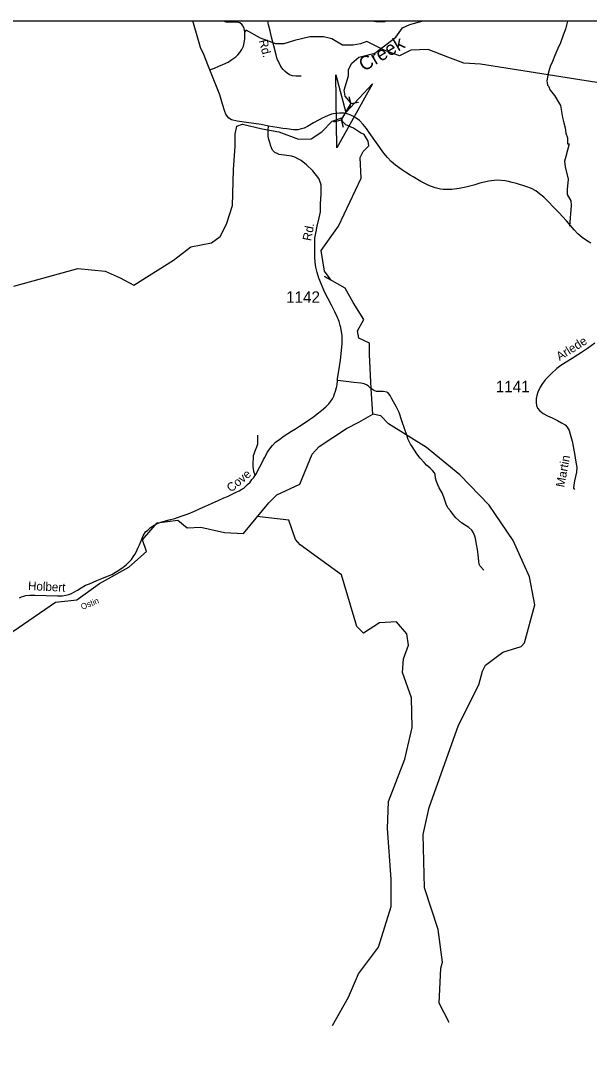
# Model space of a CAD drawing. Extents: x 990631 to 1056237, y 535999 to 585651.
# Drawn here: x 1036665 to 1042892, y 574268 to 585651 of the extents above; entities that cross this region are included whole.
import ezdxf

# ---------------------------------------------------------------- set-up
doc = ezdxf.new("R2010")
doc.units = 0
for name, color, linetype in [('Exist Hydrographic Creek Single Shore', 7, 'Continuous'), ('Exist Hydrographic Creek Single Shore Label', 7, 'Continuous'), ('Exist Hydrographic Misc Water Feature', 7, 'Continuous'), ('Exist Hydrographic River Shore Label', 7, 'Continuous'), ('Exist Road Non-System Type 51', 7, 'Continuous'), ('Exist Road Non-System Type 51 Label', 7, 'Continuous'), ('Exist Road Secondary Structure Culvert Attributed CELL', 7, 'Continuous'), ('Exist Road Secondary Structure Culvert CELL', 7, 'Continuous'), ('Exist Road Secondary Type 51 Attributed', 7, 'Continuous'), ('Exist Road Secondary Type 51 Label', 7, 'Continuous'), ('Exist Road Secondary Type 51 Number Label', 7, 'Continuous'), ('Scratch_Level_3', 7, 'Continuous')]:
    doc.layers.add(name, color=color, linetype=linetype)

msp = doc.modelspace()

# ---------------------------------------------------------------- linework, layer by layer
at = {"layer": 'Exist Hydrographic Creek Single Shore'}
for points in [[(1040189, 584587), (1040216, 584627), (1040237, 584672), (1040274, 584710), (1040280, 584754), (1040220, 584824), (1040208, 584891), (1040256, 585047), (1040256, 585116), (1040293, 585188), (1040370, 585251), (1040542, 585296), (1040663, 585389), (1040772, 585471), (1040846, 585574), (1040927, 585611), (1041073, 585651)], [(1036589, 582744), (1037291, 582939), (1037589, 582908), (1037754, 582835), (1037905, 582754), (1038339, 583031), (1038527, 583175), (1038754, 583220), (1038848, 583290), (1038919, 583423), (1038984, 583629), (1038996, 584019), (1039015, 584278), (1039013, 584410), (1039031, 584497), (1039095, 584519), (1039308, 584468), (1039491, 584434), (1039708, 584354), (1039848, 584360), (1039962, 584436), (1040078, 584550), (1040181, 584590)], [(1040520, 581343), (1040504, 581619), (1040485, 581996), (1040485, 582121), (1040368, 582176), (1040352, 582254), (1040422, 582379), (1040305, 582566), (1040220, 582722), (1039991, 582850), (1040067, 582809), (1039993, 582909), (1039954, 583135), (1040147, 583401), (1040393, 583926), (1040382, 584153), (1040417, 584219), (1040478, 584283), (1040470, 584331), (1040425, 584405), (1040385, 584423), (1040311, 584476), (1040226, 584511), (1040189, 584548), (1040181, 584590)], [(1039106, 580035), (1039383, 580372), (1039470, 580458), (1039721, 580577), (1039856, 580905), (1039934, 580989), (1040235, 581185), (1040368, 581255), (1040520, 581343)], [(1042296, 579253), (1042239, 579562), (1042060, 579960), (1041797, 580346), (1041474, 580680), (1041108, 580977), (1040692, 581238), (1040611, 581325), (1040520, 581343)], [(1040080, 574647), (1040256, 574958), (1040365, 575212), (1040582, 575506), (1040722, 575950), (1040723, 576252), (1040683, 576804), (1040692, 577102), (1040874, 577565), (1040952, 577911), (1040945, 578236), (1040846, 578514), (1040859, 578665), (1040914, 578814), (1040893, 578939), (1040780, 579067), (1040596, 579057), (1040418, 578946), (1040345, 579016), (1040180, 579583), (1039726, 579912), (1039675, 579972), (1039603, 580183), (1039252, 580222)], [(1036250, 578740), (1036695, 579044), (1037045, 579283), (1037280, 579310), (1037529, 579489), (1037849, 579668), (1038044, 579840), (1037997, 579965), (1038161, 580152), (1038387, 580183), (1038488, 580097), (1038636, 580105), (1038896, 580046), (1039106, 580035)]]:
    msp.add_lwpolyline(points, dxfattribs=at)
at = {"layer": 'Exist Hydrographic Misc Water Feature'}
msp.add_lwpolyline([(1041357, 574680), (1041247, 574892), (1041267, 575276), (1041286, 575341), (1041239, 575700), (1041087, 576156), (1041072, 576740), (1041140, 577037), (1041461, 577937), (1041684, 578379), (1041722, 578529), (1041757, 578594), (1041946, 578738), (1042148, 578799), (1042182, 578838), (1042296, 579253)], dxfattribs=at)
at = {"layer": 'Exist Road Non-System Type 51'}
for points in [[(1038732, 585115), (1038786, 585131), (1038835, 585154), (1038880, 585172), (1038937, 585198), (1038977, 585227), (1039020, 585258), (1039043, 585277), (1039064, 585304), (1039087, 585336), (1039104, 585373), (1039114, 585411), (1039119, 585453), (1039119, 585529), (1039113, 585567), (1039101, 585591), (1039086, 585610), (1039063, 585627), (1039037, 585636), (1039015, 585636), (1038961, 585636), (1038915, 585637), (1038905, 585640), (1038895, 585648), (1038893, 585651)], [(1039738, 585045), (1039680, 585046), (1039642, 585048), (1039609, 585061), (1039585, 585076), (1039560, 585096), (1039538, 585119), (1039515, 585150), (1039495, 585191), (1039474, 585231), (1039461, 585280), (1039437, 585377), (1039412, 585471), (1039398, 585542), (1039380, 585606), (1039372, 585651)], [(1040519, 585651), (1040534, 585647), (1040554, 585643), (1040588, 585642), (1040632, 585638), (1040654, 585644), (1040673, 585651)], [(1042657, 585651), (1042655, 585648), (1042631, 585560), (1042608, 585493), (1042578, 585410), (1042550, 585349), (1042515, 585272), (1042491, 585207), (1042465, 585151), (1042450, 585100), (1042443, 585072), (1042434, 585032), (1042428, 584994), (1042431, 584973), (1042434, 584947), (1042445, 584935), (1042465, 584890), (1042513, 584834), (1042579, 584723), (1042599, 584591), (1042613, 584534), (1042627, 584479), (1042637, 584419), (1042654, 584368), (1042654, 584304), (1042673, 584302), (1042637, 584163), (1042622, 584115), (1042628, 584053), (1042660, 583916), (1042650, 583805), (1042650, 583747), (1042690, 583681), (1042695, 583627), (1042677, 583401)], [(1043995, 584816), (1041702, 585175), (1041520, 585188), (1041344, 585253), (1041128, 585338), (1040939, 585331), (1040815, 585266), (1040645, 585331), (1040456, 585423), (1040386, 585397), (1040308, 585383), (1040191, 585383), (1040073, 585455), (1039982, 585475), (1039832, 585475), (1039662, 585436), (1039545, 585397), (1039460, 585397), (1039290, 585462), (1039134, 585547), (1039119, 585529)], [(1041736, 579633), (1041699, 579678), (1041686, 579700), (1041683, 579729), (1041674, 579805), (1041669, 579859), (1041657, 579920), (1041645, 579982), (1041638, 580008), (1041625, 580043), (1041606, 580073), (1041573, 580102), (1041545, 580119), (1041492, 580153), (1041432, 580207), (1041392, 580258), (1041371, 580283), (1041344, 580316), (1041325, 580359), (1041301, 580433), (1041283, 580480), (1041249, 580535), (1041234, 580568), (1041219, 580604), (1041208, 580642), (1041203, 580681), (1041196, 580699), (1041175, 580726), (1041151, 580752), (1041110, 580786), (1041083, 580813), (1041041, 580860), (1041005, 580909), (1040951, 580989), (1040934, 581015), (1040909, 581066), (1040889, 581123), (1040871, 581176), (1040838, 581271), (1040809, 581360), (1040781, 581421), (1040730, 581512), (1040711, 581549), (1040697, 581565), (1040688, 581576), (1040674, 581584), (1040634, 581590), (1040562, 581592), (1040544, 581599), (1040528, 581607), (1040497, 581628), (1040476, 581651), (1040454, 581665), (1040425, 581674), (1040389, 581683), (1040313, 581690), (1040231, 581702), (1040134, 581712)], [(1039260, 581113), (1039260, 581043), (1039257, 581015), (1039246, 580980), (1039230, 580936), (1039219, 580906), (1039212, 580887), (1039210, 580861), (1039208, 580811), (1039207, 580771), (1039210, 580743), (1039215, 580718), (1039228, 580680)]]:
    msp.add_lwpolyline(points, dxfattribs=at)
at = {"layer": 'Exist Road Secondary Structure Culvert Attributed CELL'}
msp.add_lwpolyline([(1040517, 584959), (1040129, 584259), (1040115, 585059), (1040225, 584647)], close=True, dxfattribs=at)
at = {"layer": 'Exist Road Secondary Structure Culvert CELL'}
for p, q in [((1040257, 584822), (1040281, 584740)), ((1040177, 584565), (1040281, 584740)), ((1040364, 584758), (1040281, 584740)), ((1040094, 584546), (1040177, 584565)), ((1040201, 584483), (1040177, 584565))]:
    msp.add_line(p, q, dxfattribs=at)
at = {"layer": 'Exist Road Secondary Type 51 Attributed'}
for points in [[(1039379, 584498), (1039297, 584514), (1039137, 584537), (1039087, 584545), (1039034, 584553), (1038974, 584567), (1038946, 584583), (1038928, 584602), (1038911, 584627), (1038899, 584656), (1038874, 584737), (1038862, 584789), (1038845, 584839), (1038716, 585167), (1038671, 585283), (1038635, 585360), (1038597, 585485), (1038565, 585601), (1038551, 585651)], [(1042908, 583217), (1042861, 583245), (1042816, 583279), (1042769, 583317), (1042727, 583362), (1042643, 583462), (1042560, 583553), (1042506, 583605), (1042442, 583673), (1042396, 583721), (1042348, 583756), (1042307, 583790), (1042258, 583815), (1042198, 583838), (1042096, 583868), (1042047, 583879), (1042006, 583892), (1041972, 583900), (1041889, 583906), (1041849, 583902), (1041791, 583895), (1041744, 583884), (1041694, 583871), (1041629, 583851), (1041540, 583828), (1041467, 583814), (1041388, 583803), (1041330, 583802), (1041291, 583804), (1041262, 583808), (1041204, 583823), (1041136, 583848), (1041049, 583891), (1040964, 583941), (1040932, 583961), (1040880, 583993), (1040834, 584022), (1040769, 584071), (1040724, 584109), (1040682, 584153), (1040643, 584201), (1040480, 584427), (1040451, 584473), (1040414, 584516), (1040376, 584558), (1040350, 584578), (1040311, 584603), (1040281, 584617), (1040242, 584631), (1040208, 584639), (1040158, 584640), (1040114, 584637), (1040068, 584628), (1040024, 584612), (1039967, 584585), (1039934, 584566), (1039872, 584532), (1039807, 584495), (1039768, 584476), (1039727, 584465), (1039699, 584458), (1039651, 584457), (1039579, 584467), (1039534, 584473), (1039473, 584483), (1039379, 584498)], [(1039178, 580599), (1039198, 580627), (1039217, 580650), (1039229, 580667), (1039242, 580686), (1039263, 580725), (1039304, 580806), (1039325, 580847), (1039336, 580865), (1039368, 580928), (1039399, 580974), (1039423, 581000), (1039455, 581035), (1039504, 581069), (1039552, 581104), (1039591, 581130), (1039631, 581158), (1039676, 581182), (1039719, 581211), (1039793, 581260), (1039828, 581283), (1039873, 581314), (1039912, 581345), (1039959, 581383), (1040006, 581423), (1040039, 581456), (1040062, 581484), (1040079, 581511), (1040094, 581541), (1040103, 581567), (1040112, 581594), (1040123, 581636), (1040130, 581666), (1040134, 581712), (1040136, 581732), (1040150, 581816), (1040166, 581934), (1040184, 582114), (1040187, 582204), (1040175, 582267), (1040172, 582293), (1040165, 582315), (1040153, 582359), (1040134, 582401), (1040105, 582465), (1040069, 582538), (1040028, 582613), (1039991, 582683), (1039959, 582762), (1039931, 582831), (1039913, 582893), (1039897, 582954), (1039889, 583008), (1039885, 583063), (1039887, 583137), (1039886, 583178), (1039887, 583270), (1039898, 583325), (1039913, 583402), (1039933, 583494), (1039948, 583560), (1039948, 583650), (1039954, 583747), (1039954, 583796), (1039955, 583829), (1039954, 583851), (1039950, 583875), (1039931, 583925), (1039865, 584008), (1039795, 584074), (1039735, 584120), (1039721, 584129), (1039699, 584139), (1039669, 584158), (1039632, 584167), (1039554, 584178), (1039521, 584184), (1039495, 584187), (1039472, 584197), (1039449, 584207), (1039424, 584234), (1039413, 584261), (1039402, 584288), (1039396, 584306), (1039384, 584352), (1039376, 584387), (1039375, 584421), (1039374, 584453), (1039379, 584498)], [(1042953, 582119), (1042873, 582061), (1042807, 582020), (1042768, 581993), (1042705, 581953), (1042638, 581912), (1042582, 581875), (1042539, 581843), (1042475, 581783), (1042413, 581723), (1042380, 581678), (1042354, 581637), (1042328, 581584), (1042318, 581547), (1042312, 581513), (1042312, 581472), (1042315, 581437), (1042325, 581409), (1042352, 581379), (1042386, 581351), (1042435, 581325), (1042485, 581301), (1042546, 581275), (1042590, 581249), (1042627, 581227), (1042650, 581202), (1042671, 581165), (1042683, 581125), (1042706, 581049), (1042729, 580913), (1042745, 580817), (1042755, 580762), (1042751, 580706), (1042729, 580614), (1042722, 580564), (1042721, 580534), (1042729, 580517)], [(1036651, 579332), (1036673, 579343), (1036698, 579350), (1036720, 579356), (1036766, 579360), (1036820, 579360), (1036942, 579358), (1037068, 579352), (1037118, 579353), (1037158, 579359), (1037190, 579368), (1037221, 579379), (1037245, 579393), (1037288, 579415), (1037327, 579442), (1037374, 579469), (1037418, 579485), (1037500, 579521), (1037554, 579543), (1037615, 579569), (1037662, 579587), (1037703, 579612), (1037741, 579635), (1037786, 579667), (1037822, 579698), (1037857, 579729), (1037877, 579753), (1037896, 579780), (1037915, 579807), (1037932, 579839), (1037947, 579874), (1037966, 579912), (1037984, 579957), (1038006, 580009), (1038033, 580054), (1038056, 580074), (1038087, 580100), (1038118, 580122), (1038164, 580144), (1038201, 580159), (1038249, 580174), (1038292, 580185), (1038351, 580199), (1038423, 580226), (1038498, 580253), (1038569, 580281), (1038631, 580309), (1038687, 580337), (1038753, 580365), (1038828, 580397), (1038889, 580425), (1038929, 580441), (1038975, 580464), (1039026, 580488), (1039056, 580505), (1039086, 580522), (1039107, 580534), (1039126, 580549), (1039147, 580572), (1039178, 580599)]]:
    msp.add_lwpolyline(points, dxfattribs=at)
at = {"layer": 'Scratch_Level_3'}
msp.add_lwpolyline([(1056237, 535999), (990631, 535999), (990631, 585651), (1056237, 585651)], close=True, dxfattribs=at)

# ---------------------------------------------------------------- texts
at = {"layer": 'Exist Hydrographic Creek Single Shore Label'}
msp.add_text('Creek', height=150, rotation=30.4923, dxfattribs=at).set_placement((1040424, 585092))
at = {"layer": 'Exist Hydrographic River Shore Label'}
msp.add_text('Ostin', height=65.6, rotation=22.2135, dxfattribs=at).set_placement((1037339, 579199))
at = {"layer": 'Exist Road Non-System Type 51 Label'}
msp.add_text('Rd.', height=95, rotation=284.3837, dxfattribs=at).set_placement((1039273, 585433))
at = {"layer": 'Exist Road Secondary Type 51 Label'}
for s, rotation, p in [('Rd.', 79.0893, (1039844, 583235)), ('Arlede', 32.2847, (1042568, 581925)), ('Martin', 79.2696, (1042618, 580537)), ('Cove', 39.8123, (1038969, 580483)), ('Holbert', 357.3002, (1036743, 579417))]:
    msp.add_text(s, height=95, rotation=rotation, dxfattribs=at).set_placement(p)
at = {"layer": 'Exist Road Secondary Type 51 Number Label'}
for s, p in [('1142', (1039571, 582563)), ('1141', (1041868, 581583))]:
    msp.add_text(s, height=125, dxfattribs=at).set_placement(p)

doc.saveas('drawing.dxf')
